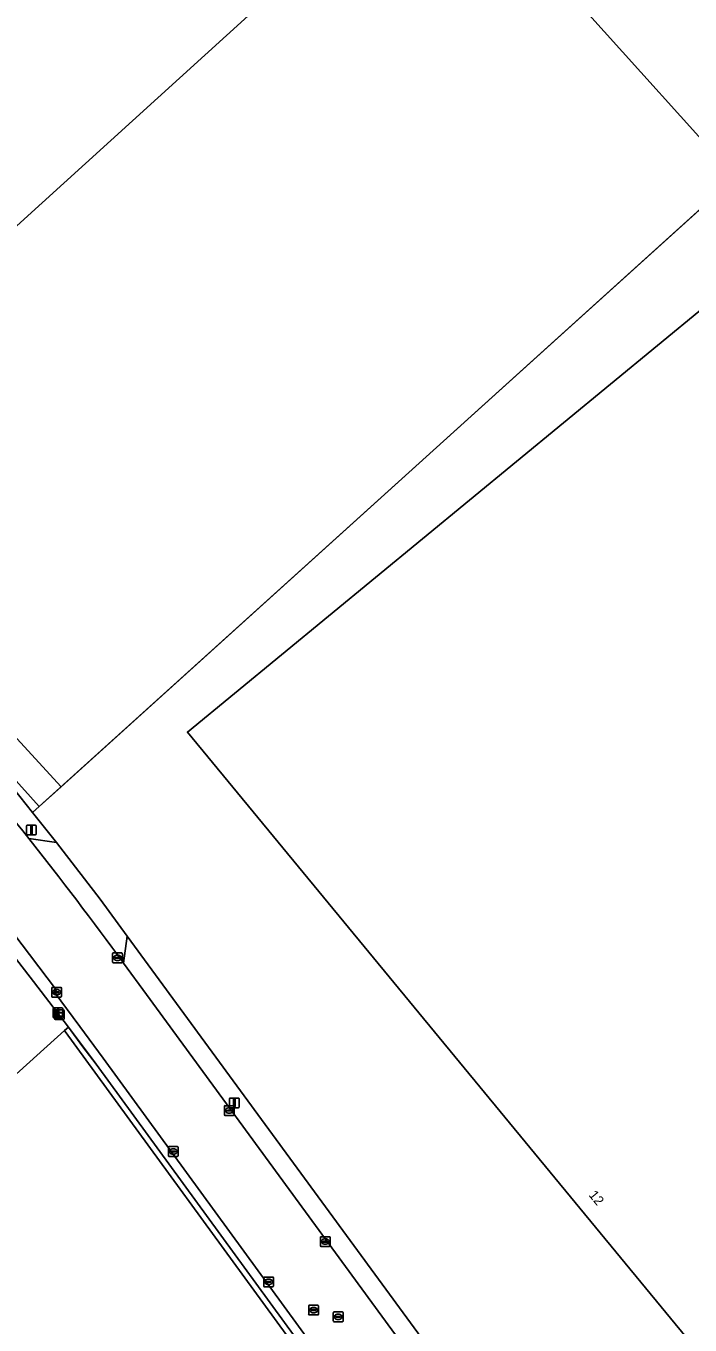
# Model space of a CAD drawing. Extents: x 156141 to 158132, y 385651 to 388333.
# Drawn here: x 156961.7 to 157030.1, y 387547.6 to 387681.3 of the extents above; entities that cross this region are included whole.
import ezdxf

# ---------------------------------------------------------------- set-up
doc = ezdxf.new("R2010")
doc.units = 0
for name, color, linetype in [('IMGEO_Erf', 7, 'Continuous'), ('IMGEO_Groenvoorziening', 7, 'Continuous'), ('IMGEO_Hek', 7, 'Continuous'), ('IMGEO_Kolk', 7, 'Continuous'), ('IMGEO_Lichtmast', 7, 'Continuous'), ('IMGEO_Pand', 7, 'Continuous'), ('IMGEO_Pand_nummerreeks', 7, 'Continuous'), ('IMGEO_Rijbaan_lokaal_gesloten', 7, 'Continuous'), ('IMGEO_Rijbaan_lokaal_open', 7, 'Continuous'), ('IMGEO_Rioolput', 7, 'Continuous'), ('IMGEO_Verkeersbordpaal', 7, 'Continuous'), ('IMGEO_Verklikker', 7, 'Continuous')]:
    doc.layers.add(name, color=color, linetype=linetype)

msp = doc.modelspace()

# ---------------------------------------------------------------- linework, layer by layer
at = {"layer": 'IMGEO_Erf'}
for points in [[(156893.29, 387773.51), (156914.76, 387749.69), (156913.72, 387748.72), (156963.88, 387693.2), (156933.91, 387666.14), (156948.83, 387649.91), (157003.92, 387699.95), (157034.73, 387665.73), (157158.29, 387777.43), (157158.84, 387777.96), (157159.71, 387778.73), (157041.48, 387922.88)], [(157133.71, 387546.7), (157224.65, 387605.36), (157244.52, 387578.45), (157287.96, 387614.12), (157291.6, 387617.11), (157223.8, 387702.43), (157173.44, 387763.61), (157170.95, 387766.48), (157160.05, 387779.04), (157159.71, 387778.73), (157158.84, 387777.96), (157158.29, 387777.43), (157034.73, 387665.73), (156965.33, 387602.98), (156963.08, 387600.95), (156962.4, 387600.34), (156964.86, 387597.25), (156965.22, 387596.8), (156969.36, 387591.41), (156972.14, 387587.61), (157012.57, 387532.39)], [(156816.42, 387442.97), (156965.7, 387577.88), (156966.11, 387578.23), (156962.49, 387582.93), (156958.52, 387588.05)]]:
    msp.add_lwpolyline(points, dxfattribs=at)
for points in [[(157129.42, 387564.1), (157114.4, 387582.32), (157099.03, 387569.68), (157064.1, 387540.94), (157046.24, 387526.2), (156978.34, 387608.6), (157031.54, 387652.38), (157066.03, 387680.76), (157139.91, 387741.6), (157134.7, 387748.05), (157143.66, 387756.2), (157147.87, 387759.66), (157236.36, 387652.06)], [(156997.99, 387533.51), (156995.9, 387533.88), (156995.6, 387534.29), (156990.6, 387541.06), (156990.28, 387541.5), (156990.61, 387543.66), (156965.77, 387577.79), (156965.7, 387577.88), (156816.42, 387442.97), (156820.35, 387438.62), (156828.01, 387430.13), (156892.58, 387358.67), (156899.94, 387350.53), (156912.57, 387336.54), (157050.7, 387461.09)]]:
    msp.add_lwpolyline(points, close=True, dxfattribs=at)
at = {"layer": 'IMGEO_Groenvoorziening'}
for points in [[(156878.12, 387678.9), (156878.36, 387678.66), (156896.43, 387658.69), (156911.47, 387642.07), (156919.42, 387633.23), (156925.59, 387626.44), (156937.3, 387613.48), (156947.66, 387602.01), (156958.52, 387588.05), (156962.49, 387582.93), (156966.11, 387578.23), (156968.93, 387574.4), (156990.74, 387544.53), (156990.61, 387543.66), (156990.28, 387541.5), (156990.6, 387541.06), (156991.24, 387545.43), (156969.65, 387575.05), (156967.27, 387578.28), (156964.61, 387581.85), (156964.87, 387582.05), (156962.09, 387585.71), (156959.07, 387589.7)], [(156936.77, 387630.23), (156937.37, 387629.56), (156963.08, 387600.95), (156965.33, 387602.98), (156941.14, 387629.36), (156944.67, 387632.39)], [(156962.01, 387597.66), (156964.86, 387597.25), (156962.4, 387600.34), (156959.79, 387603.62), (156953.39, 387611.32), (156937.34, 387629.03)]]:
    msp.add_lwpolyline(points, dxfattribs=at)
for points in [[(156937.37, 387629.56), (156937.34, 387629.03), (156953.39, 387611.32), (156959.79, 387603.62), (156962.4, 387600.34), (156963.08, 387600.95)], [(156972.14, 387587.61), (156971.77, 387584.83), (156974.11, 387581.6), (157010.96, 387531.21), (157017.83, 387521.76), (157019.48, 387522.89), (157012.57, 387532.39)], [(156966.11, 387578.23), (156965.7, 387577.88), (156965.77, 387577.79), (156990.61, 387543.66), (156990.74, 387544.53), (156968.93, 387574.4)]]:
    msp.add_lwpolyline(points, close=True, dxfattribs=at)
msp.add_arc((156613.34, 387322.26), 444.31, 38.304, 40.3637, dxfattribs=at)
at = {"layer": 'IMGEO_Hek'}
for points in [[(157160.05, 387779.04), (157159.71, 387778.73), (157158.84, 387777.96), (157158.29, 387777.43), (156963.08, 387600.95)], [(156968.93, 387574.4), (156967.59, 387576.2), (156966.11, 387578.23), (156962.49, 387582.93), (156958.52, 387588.05), (156947.66, 387602.01), (156937.3, 387613.48), (156925.59, 387626.44), (156919.42, 387633.23), (156911.47, 387642.07), (156896.43, 387658.69), (156878.36, 387678.66), (156878.12, 387678.9)], [(156963.08, 387600.95), (156937.37, 387629.56)], [(156815.98, 387442.57), (156816.42, 387442.97), (156965.7, 387577.88), (156966.09, 387578.23)], [(156968.93, 387574.4), (156990.74, 387544.53), (156990.61, 387543.66)]]:
    msp.add_lwpolyline(points, dxfattribs=at)
at = {"layer": 'IMGEO_Kolk'}
for p, q in [((156970.64, 387584.94), (156970.64, 387585.79)), ((156970.71, 387585.87), (156971.57, 387585.87)), ((156971.13, 387585.64), (156971.15, 387585.64)), ((156971.64, 387585.79), (156971.64, 387584.94)), ((156971.57, 387584.86), (156970.71, 387584.86)), ((156970.9, 387585.36), (156970.9, 387585.37)), ((156970.94, 387585.41), (156971.34, 387585.41)), ((156971.34, 387585.32), (156970.94, 387585.32)), ((156971.15, 387585.09), (156971.13, 387585.09)), ((156971.38, 387585.37), (156971.38, 387585.36)), ((156964.37, 387581.39), (156964.37, 387582.24)), ((156964.45, 387582.32), (156965.3, 387582.32)), ((156964.63, 387581.81), (156964.63, 387581.82)), ((156965.07, 387581.77), (156964.67, 387581.77)), ((156964.68, 387581.86), (156965.07, 387581.86)), ((156964.86, 387582.1), (156964.89, 387582.1)), ((156965.12, 387581.82), (156965.12, 387581.81)), ((156965.38, 387582.24), (156965.38, 387581.39)), ((156965.3, 387581.32), (156964.45, 387581.32)), ((156964.88, 387581.54), (156964.86, 387581.54)), ((156982.14, 387569.21), (156982.14, 387570.07)), ((156982.22, 387570.14), (156983.07, 387570.14)), ((156982.4, 387569.63), (156982.4, 387569.65)), ((156982.84, 387569.6), (156982.44, 387569.6)), ((156982.45, 387569.68), (156982.84, 387569.68)), ((156982.63, 387569.92), (156982.66, 387569.92)), ((156982.89, 387569.65), (156982.89, 387569.63)), ((156983.14, 387570.07), (156983.14, 387569.21)), ((156983.07, 387569.14), (156982.22, 387569.14)), ((156982.65, 387569.36), (156982.63, 387569.36)), ((156976.38, 387565), (156976.38, 387565.85)), ((156976.45, 387565.93), (156977.3, 387565.93)), ((156976.87, 387565.7), (156976.89, 387565.7)), ((156977.38, 387565.85), (156977.38, 387565)), ((156977.3, 387564.92), (156976.45, 387564.92)), ((156976.64, 387565.42), (156976.64, 387565.43)), ((156976.68, 387565.47), (156977.08, 387565.47)), ((156977.07, 387565.38), (156976.68, 387565.38)), ((156976.89, 387565.15), (156976.86, 387565.15)), ((156977.12, 387565.43), (156977.12, 387565.42)), ((156992.02, 387555.72), (156992.02, 387556.57)), ((156992.1, 387556.65), (156992.95, 387556.65)), ((156992.28, 387556.14), (156992.28, 387556.15)), ((156992.32, 387556.19), (156992.72, 387556.19)), ((156992.51, 387556.43), (156992.53, 387556.43)), ((156992.76, 387556.15), (156992.76, 387556.14)), ((156993.02, 387556.57), (156993.02, 387555.72)), ((156992.95, 387555.65), (156992.1, 387555.65)), ((156992.72, 387556.1), (156992.32, 387556.1)), ((156992.53, 387555.87), (156992.51, 387555.87)), ((156986.19, 387551.57), (156986.19, 387552.43)), ((156986.26, 387552.5), (156987.12, 387552.5)), ((156986.68, 387552.28), (156986.7, 387552.28)), ((156987.19, 387552.43), (156987.19, 387551.57)), ((156987.12, 387551.5), (156986.26, 387551.5)), ((156986.45, 387551.99), (156986.45, 387552.01)), ((156986.49, 387552.04), (156986.89, 387552.04)), ((156986.89, 387551.96), (156986.49, 387551.96)), ((156986.7, 387551.72), (156986.67, 387551.72)), ((156986.93, 387552.01), (156986.93, 387551.99))]:
    msp.add_line(p, q, dxfattribs=at)
for points in [[(156970.64, 387584.94), (156970.64, 387585.79)], [(156970.71, 387585.87), (156971.57, 387585.87)], [(156971.64, 387585.79), (156971.64, 387584.94)], [(156971.57, 387584.86), (156970.71, 387584.86)], [(156964.37, 387581.39), (156964.37, 387582.24)], [(156964.45, 387582.32), (156965.3, 387582.32)], [(156965.38, 387582.24), (156965.38, 387581.39)], [(156965.3, 387581.32), (156964.45, 387581.32)], [(156982.14, 387569.21), (156982.14, 387570.07)], [(156982.22, 387570.14), (156983.07, 387570.14)], [(156983.14, 387570.07), (156983.14, 387569.21)], [(156983.07, 387569.14), (156982.22, 387569.14)], [(156976.38, 387565), (156976.38, 387565.85)], [(156976.45, 387565.93), (156977.3, 387565.93)], [(156977.38, 387565.85), (156977.38, 387565)], [(156977.3, 387564.92), (156976.45, 387564.92)], [(156992.02, 387555.72), (156992.02, 387556.57)], [(156992.1, 387556.65), (156992.95, 387556.65)], [(156993.02, 387556.57), (156993.02, 387555.72)], [(156992.95, 387555.65), (156992.1, 387555.65)], [(156986.19, 387551.57), (156986.19, 387552.43)], [(156986.26, 387552.5), (156987.12, 387552.5)], [(156987.19, 387552.43), (156987.19, 387551.57)], [(156987.12, 387551.5), (156986.26, 387551.5)]]:
    msp.add_lwpolyline(points, dxfattribs=at)
for centre, radius, start, end in [((156970.72, 387585.79), 0.0765, 91.552, 178.448), ((156970.72, 387585.79), 0.0765, 91.552, 178.448), ((156971.56, 387585.79), 0.0765, 1.552, 88.448), ((156971.56, 387585.79), 0.0765, 1.552, 88.448), ((156970.72, 387584.94), 0.0765, 181.552, 268.448), ((156970.72, 387584.94), 0.0765, 181.552, 268.448), ((156970.94, 387585.37), 0.0403, 85.8775, 175.7526), ((156970.94, 387585.36), 0.0366, 178.938, 274.7102), ((156971.34, 387585.37), 0.0386, 1.7309, 96.639), ((156971.34, 387585.36), 0.043, 264.8664, 352.4533), ((156971.56, 387584.94), 0.0765, 271.552, 358.448), ((156971.56, 387584.94), 0.0765, 271.552, 358.448), ((156964.45, 387582.24), 0.0765, 91.552, 178.448), ((156964.45, 387582.24), 0.0765, 91.552, 178.448), ((156964.67, 387581.82), 0.0403, 85.8775, 175.7526), ((156964.67, 387581.81), 0.0366, 178.938, 274.7102), ((156965.08, 387581.82), 0.0386, 1.7309, 96.639), ((156965.07, 387581.82), 0.043, 264.8664, 352.4533), ((156965.3, 387582.24), 0.0765, 1.552, 88.448), ((156965.3, 387582.24), 0.0765, 1.552, 88.448), ((156964.45, 387581.39), 0.0765, 181.552, 268.448), ((156964.45, 387581.39), 0.0765, 181.552, 268.448), ((156965.3, 387581.39), 0.0765, 271.552, 358.448), ((156965.3, 387581.39), 0.0765, 271.552, 358.448), ((156982.22, 387570.07), 0.0765, 91.552, 178.448), ((156982.22, 387570.07), 0.0765, 91.552, 178.448), ((156982.44, 387569.64), 0.0403, 85.8775, 175.7526), ((156982.44, 387569.63), 0.0366, 178.938, 274.7102), ((156982.85, 387569.65), 0.0386, 1.7309, 96.639), ((156982.84, 387569.64), 0.043, 264.8664, 352.4533), ((156983.07, 387570.07), 0.0765, 1.552, 88.448), ((156983.07, 387570.07), 0.0765, 1.552, 88.448), ((156982.22, 387569.22), 0.0765, 181.552, 268.448), ((156982.22, 387569.22), 0.0765, 181.552, 268.448), ((156983.07, 387569.22), 0.0765, 271.552, 358.448), ((156983.07, 387569.22), 0.0765, 271.552, 358.448), ((156976.45, 387565.85), 0.0765, 91.552, 178.448), ((156976.45, 387565.85), 0.0765, 91.552, 178.448), ((156977.3, 387565.85), 0.0765, 1.552, 88.448), ((156977.3, 387565.85), 0.0765, 1.552, 88.448), ((156976.45, 387565), 0.0765, 181.552, 268.448), ((156976.45, 387565), 0.0765, 181.552, 268.448), ((156976.68, 387565.43), 0.0403, 85.8775, 175.7526), ((156976.67, 387565.42), 0.0366, 178.938, 274.7102), ((156977.08, 387565.42), 0.043, 264.8664, 352.4533), ((156977.08, 387565.43), 0.0386, 1.7309, 96.639), ((156977.3, 387565), 0.0765, 271.552, 358.448), ((156977.3, 387565), 0.0765, 271.552, 358.448), ((156992.1, 387556.57), 0.0765, 91.552, 178.448), ((156992.1, 387556.57), 0.0765, 91.552, 178.448), ((156992.32, 387556.15), 0.0403, 85.8775, 175.7526), ((156992.32, 387556.14), 0.0366, 178.938, 274.7102), ((156992.73, 387556.15), 0.0386, 1.7309, 96.639), ((156992.72, 387556.15), 0.043, 264.8664, 352.4533), ((156992.95, 387556.57), 0.0765, 1.552, 88.448), ((156992.95, 387556.57), 0.0765, 1.552, 88.448), ((156992.1, 387555.72), 0.0765, 181.552, 268.448), ((156992.1, 387555.72), 0.0765, 181.552, 268.448), ((156992.95, 387555.72), 0.0765, 271.552, 358.448), ((156992.95, 387555.72), 0.0765, 271.552, 358.448), ((156986.27, 387552.42), 0.0765, 91.552, 178.448), ((156986.27, 387552.42), 0.0765, 91.552, 178.448), ((156987.11, 387552.42), 0.0765, 1.552, 88.448), ((156987.11, 387552.42), 0.0765, 1.552, 88.448), ((156986.27, 387551.57), 0.0765, 181.552, 268.448), ((156986.27, 387551.57), 0.0765, 181.552, 268.448), ((156986.49, 387552), 0.0403, 85.8775, 175.7526), ((156986.48, 387551.99), 0.0366, 178.938, 274.7102), ((156986.89, 387552), 0.0386, 1.7309, 96.639), ((156986.89, 387552), 0.043, 264.8664, 352.4533), ((156987.11, 387551.57), 0.0765, 271.552, 358.448), ((156987.11, 387551.57), 0.0765, 271.552, 358.448)]:
    msp.add_arc(centre, radius, start, end, dxfattribs=at)
for centre, major_axis, ratio, start_param, end_param in [((156971.13, 387585.36), (-0.387, 0.002), 0.722429, 4.712389, 7.853982), ((156971.15, 387585.36), (-0.39, 0.002), 0.717154, 1.570796, 4.712389), ((156964.86, 387581.82), (-0.387, 0.002), 0.722429, 4.712389, 7.853982), ((156964.89, 387581.82), (-0.39, 0.002), 0.717154, 1.570796, 4.712389), ((156982.63, 387569.64), (-0.387, 0.002), 0.722429, 4.712389, 7.853982), ((156982.65, 387569.64), (-0.39, 0.002), 0.717154, 1.570796, 4.712389), ((156976.86, 387565.42), (-0.387, 0.002), 0.722429, 4.712389, 7.853982), ((156976.89, 387565.42), (-0.39, 0.002), 0.717154, 1.570796, 4.712389), ((156992.51, 387556.15), (-0.387, 0.002), 0.722429, 4.712389, 7.853982), ((156992.53, 387556.15), (-0.39, 0.002), 0.717154, 1.570796, 4.712389), ((156986.68, 387552), (-0.387, 0.002), 0.722429, 4.712389, 7.853982), ((156986.7, 387552), (-0.39, 0.002), 0.717154, 1.570796, 4.712389)]:
    msp.add_ellipse(centre, major_axis=major_axis, ratio=ratio, start_param=start_param, end_param=end_param, dxfattribs=at)
at = {"layer": 'IMGEO_Lichtmast'}
for p, q in [((156961.89, 387599.03), (156962.68, 387599.03)), ((156962.68, 387599.03), (156961.89, 387599.03)), ((156961.79, 387598.13), (156961.79, 387598.93)), ((156961.79, 387598.93), (156961.79, 387598.13)), ((156962.68, 387598.03), (156961.89, 387598.03)), ((156961.89, 387598.03), (156962.68, 387598.03)), ((156962.78, 387598.93), (156962.78, 387598.13)), ((156962.78, 387598.13), (156962.78, 387598.93)), ((156982.77, 387570.93), (156983.55, 387570.93)), ((156983.55, 387570.93), (156982.77, 387570.93)), ((156982.67, 387570.03), (156982.67, 387570.83)), ((156982.67, 387570.83), (156982.67, 387570.03)), ((156983.55, 387569.93), (156982.77, 387569.93)), ((156982.77, 387569.93), (156983.55, 387569.93)), ((156983.65, 387570.83), (156983.65, 387570.03)), ((156983.65, 387570.03), (156983.65, 387570.83))]:
    msp.add_line(p, q, dxfattribs=at)
for points in [[(156962.21, 387598.91), (156962.36, 387598.91), (156962.36, 387598.16), (156962.21, 387598.16), (156962.21, 387598.91)], [(156983.08, 387570.8), (156983.24, 387570.8), (156983.24, 387570.05), (156983.08, 387570.05), (156983.08, 387570.8)]]:
    msp.add_lwpolyline(points, dxfattribs=at)
for centre, start, end in [((156961.89, 387598.93), 90, 180), ((156961.89, 387598.93), 90, 180), ((156962.68, 387598.93), 0, 90), ((156962.68, 387598.93), 360, 90), ((156961.89, 387598.13), 180, 270), ((156961.89, 387598.13), 180, 270), ((156962.68, 387598.13), 270, 0), ((156962.68, 387598.13), 270, 0), ((156982.77, 387570.83), 90, 180), ((156982.77, 387570.83), 90, 180), ((156983.55, 387570.83), 0, 90), ((156983.55, 387570.83), 360, 90), ((156982.77, 387570.03), 180, 270), ((156982.77, 387570.03), 180, 270), ((156983.55, 387570.03), 270, 0), ((156983.55, 387570.03), 270, 0)]:
    msp.add_arc(centre, 0.1, start, end, dxfattribs=at)
at = {"layer": 'IMGEO_Pand'}
msp.add_lwpolyline([(157031.54, 387652.38), (156978.34, 387608.6), (157046.24, 387526.2), (157064.1, 387540.94), (157099.03, 387569.68)], close=True, dxfattribs=at)
at = {"layer": 'IMGEO_Rijbaan_lokaal_gesloten'}
for points in [[(156944.67, 387632.39), (156941.14, 387629.36), (156965.33, 387602.98), (157034.73, 387665.73), (157003.92, 387699.95), (156948.83, 387649.91), (156933.91, 387666.14), (156873.4, 387733.05)], [(156959.07, 387589.7), (156962.09, 387585.71), (156964.87, 387582.05), (156964.61, 387581.85), (156967.27, 387578.28), (156969.65, 387575.05), (156991.24, 387545.43), (156999.91, 387533.55), (157037.26, 387482.38), (157051.89, 387462.16), (157073.79, 387431.9), (157092.53, 387404.28), (157094.08, 387402)], [(157100.1, 387385.77), (157100.66, 387386.17), (157102.2, 387387.27), (157103.45, 387388.2), (157103.84, 387388.48), (157109.1, 387392.27), (157109.52, 387392.58), (157099.33, 387407.58), (157079.91, 387436.1), (157055.04, 387470.61), (157054.78, 387470.46), (157045.81, 387482.83), (157046.02, 387483.01), (157042.76, 387487.53), (157041.49, 387489.3), (157035.58, 387497.37), (157031.08, 387503.56), (157018.74, 387520.51), (157017.83, 387521.76), (157010.96, 387531.21), (156974.11, 387581.6), (156971.77, 387584.83)]]:
    msp.add_lwpolyline(points, dxfattribs=at)
for centre, radius, start, end in [((156613.34, 387322.26), 444.31, 38.304, 40.3637), ((156612.17, 387321.16), 445.91, 36.2506, 38.3212)]:
    msp.add_arc(centre, radius, start, end, dxfattribs=at)
at = {"layer": 'IMGEO_Rijbaan_lokaal_open'}
for points in [[(156969.36, 387591.41), (156965.22, 387596.8), (156964.86, 387597.25), (156962.01, 387597.66)], [(156971.77, 387584.83), (156972.14, 387587.61), (156969.36, 387591.41)]]:
    msp.add_lwpolyline(points, dxfattribs=at)
msp.add_arc((156612.17, 387321.16), 445.91, 36.2506, 38.3212, dxfattribs=at)
at = {"layer": 'IMGEO_Rioolput'}
for p, q in [((156990.82, 387548.68), (156990.82, 387549.53)), ((156990.89, 387549.6), (156991.75, 387549.6)), ((156991.82, 387549.53), (156991.82, 387548.68)), ((156991.75, 387548.6), (156990.89, 387548.6)), ((156991.08, 387549.1), (156991.08, 387549.11)), ((156991.12, 387549.15), (156991.52, 387549.15)), ((156991.51, 387549.06), (156991.12, 387549.06)), ((156991.33, 387548.82), (156991.3, 387548.82)), ((156991.31, 387549.38), (156991.33, 387549.38)), ((156991.56, 387549.11), (156991.56, 387549.1)), ((156993.35, 387547.98), (156993.35, 387548.83)), ((156993.43, 387548.91), (156994.28, 387548.91)), ((156993.61, 387548.4), (156993.61, 387548.41)), ((156993.65, 387548.45), (156994.05, 387548.45)), ((156994.05, 387548.36), (156993.65, 387548.36)), ((156993.84, 387548.68), (156993.86, 387548.68)), ((156993.86, 387548.13), (156993.84, 387548.13)), ((156994.09, 387548.41), (156994.09, 387548.4)), ((156994.35, 387548.83), (156994.35, 387547.98)), ((156994.28, 387547.9), (156993.43, 387547.9))]:
    msp.add_line(p, q, dxfattribs=at)
for points in [[(156990.82, 387548.68), (156990.82, 387549.53)], [(156990.89, 387549.6), (156991.75, 387549.6)], [(156991.82, 387549.53), (156991.82, 387548.68)], [(156991.75, 387548.6), (156990.89, 387548.6)], [(156993.35, 387547.98), (156993.35, 387548.83)], [(156993.43, 387548.91), (156994.28, 387548.91)], [(156994.35, 387548.83), (156994.35, 387547.98)], [(156994.28, 387547.9), (156993.43, 387547.9)]]:
    msp.add_lwpolyline(points, dxfattribs=at)
for centre, radius, start, end in [((156990.89, 387549.53), 0.0765, 91.552, 178.448), ((156990.89, 387549.53), 0.0765, 91.552, 178.448), ((156991.74, 387549.53), 0.0765, 1.552, 88.448), ((156991.74, 387549.53), 0.0765, 1.552, 88.448), ((156990.89, 387548.68), 0.0765, 181.552, 268.448), ((156990.89, 387548.68), 0.0765, 181.552, 268.448), ((156991.12, 387549.11), 0.0403, 85.8775, 175.7526), ((156991.11, 387549.1), 0.0366, 178.938, 274.7102), ((156991.52, 387549.1), 0.043, 264.8664, 352.4533), ((156991.52, 387549.11), 0.0386, 1.7309, 96.639), ((156991.74, 387548.68), 0.0765, 271.552, 358.448), ((156991.74, 387548.68), 0.0765, 271.552, 358.448), ((156993.43, 387548.83), 0.0765, 91.552, 178.448), ((156993.43, 387548.83), 0.0765, 91.552, 178.448), ((156993.65, 387548.41), 0.0403, 85.8775, 175.7526), ((156993.65, 387548.4), 0.0366, 178.938, 274.7102), ((156994.06, 387548.41), 0.0386, 1.7309, 96.639), ((156994.05, 387548.4), 0.043, 264.8664, 352.4533), ((156994.28, 387548.83), 0.0765, 1.552, 88.448), ((156994.28, 387548.83), 0.0765, 1.552, 88.448), ((156993.43, 387547.98), 0.0765, 181.552, 268.448), ((156993.43, 387547.98), 0.0765, 181.552, 268.448), ((156994.28, 387547.98), 0.0765, 271.552, 358.448), ((156994.28, 387547.98), 0.0765, 271.552, 358.448)]:
    msp.add_arc(centre, radius, start, end, dxfattribs=at)
for centre, major_axis, ratio, start_param, end_param in [((156991.31, 387549.1), (-0.387, 0.002), 0.722429, 4.712389, 7.853982), ((156991.33, 387549.1), (-0.39, 0.002), 0.717154, 1.570796, 4.712389), ((156993.84, 387548.4), (-0.387, 0.002), 0.722429, 4.712389, 7.853982), ((156993.86, 387548.4), (-0.39, 0.002), 0.717154, 1.570796, 4.712389)]:
    msp.add_ellipse(centre, major_axis=major_axis, ratio=ratio, start_param=start_param, end_param=end_param, dxfattribs=at)
at = {"layer": 'IMGEO_Verkeersbordpaal'}
for p, q in [((156964.52, 387579.3), (156964.52, 387580.1)), ((156964.52, 387580.1), (156964.52, 387579.3)), ((156964.62, 387580.2), (156965.41, 387580.2)), ((156965.41, 387580.2), (156964.62, 387580.2)), ((156965.41, 387579.2), (156964.62, 387579.2)), ((156964.62, 387579.2), (156965.41, 387579.2)), ((156965.51, 387580.1), (156965.51, 387579.3)), ((156965.51, 387579.3), (156965.51, 387580.1))]:
    msp.add_line(p, q, dxfattribs=at)
msp.add_lwpolyline([(156964.94, 387580.08), (156965.09, 387580.08), (156965.09, 387579.33), (156964.94, 387579.33), (156964.94, 387580.08)], dxfattribs=at)
for centre, start, end in [((156964.62, 387580.1), 90, 180), ((156964.62, 387580.1), 90, 180), ((156964.62, 387579.3), 180, 270), ((156964.62, 387579.3), 180, 270), ((156965.41, 387580.1), 0, 90), ((156965.41, 387580.1), 360, 90), ((156965.41, 387579.3), 270, 0), ((156965.41, 387579.3), 270, 0)]:
    msp.add_arc(centre, 0.1, start, end, dxfattribs=at)
at = {"layer": 'IMGEO_Verklikker'}
for p, q in [((156964.66, 387579.12), (156964.66, 387579.92)), ((156964.66, 387579.92), (156964.66, 387579.12)), ((156964.76, 387580.02), (156965.55, 387580.02)), ((156965.55, 387580.02), (156964.76, 387580.02)), ((156965.55, 387579.02), (156964.76, 387579.02)), ((156964.76, 387579.02), (156965.55, 387579.02)), ((156965.65, 387579.92), (156965.65, 387579.12)), ((156965.65, 387579.12), (156965.65, 387579.92))]:
    msp.add_line(p, q, dxfattribs=at)
for points in [[(156964.76, 387579.75), (156965.55, 387579.75), (156965.55, 387579.29), (156964.76, 387579.29), (156964.76, 387579.75)], [(156964.83, 387579.69), (156964.83, 387579.35), (156965.49, 387579.35), (156965.49, 387579.69), (156964.83, 387579.69)]]:
    msp.add_lwpolyline(points, dxfattribs=at)
for centre, start, end in [((156964.76, 387579.92), 90, 180), ((156964.76, 387579.92), 90, 180), ((156964.76, 387579.12), 180, 270), ((156964.76, 387579.12), 180, 270), ((156965.55, 387579.92), 0, 90), ((156965.55, 387579.92), 360, 90), ((156965.55, 387579.12), 270, 0), ((156965.55, 387579.12), 270, 0)]:
    msp.add_arc(centre, 0.1, start, end, dxfattribs=at)

# ---------------------------------------------------------------- texts
at = {"layer": 'IMGEO_Pand_nummerreeks'}
msp.add_text('12', height=1, rotation=309.488, dxfattribs=at).set_placement((157019.58, 387560.92))

doc.saveas('drawing.dxf')
